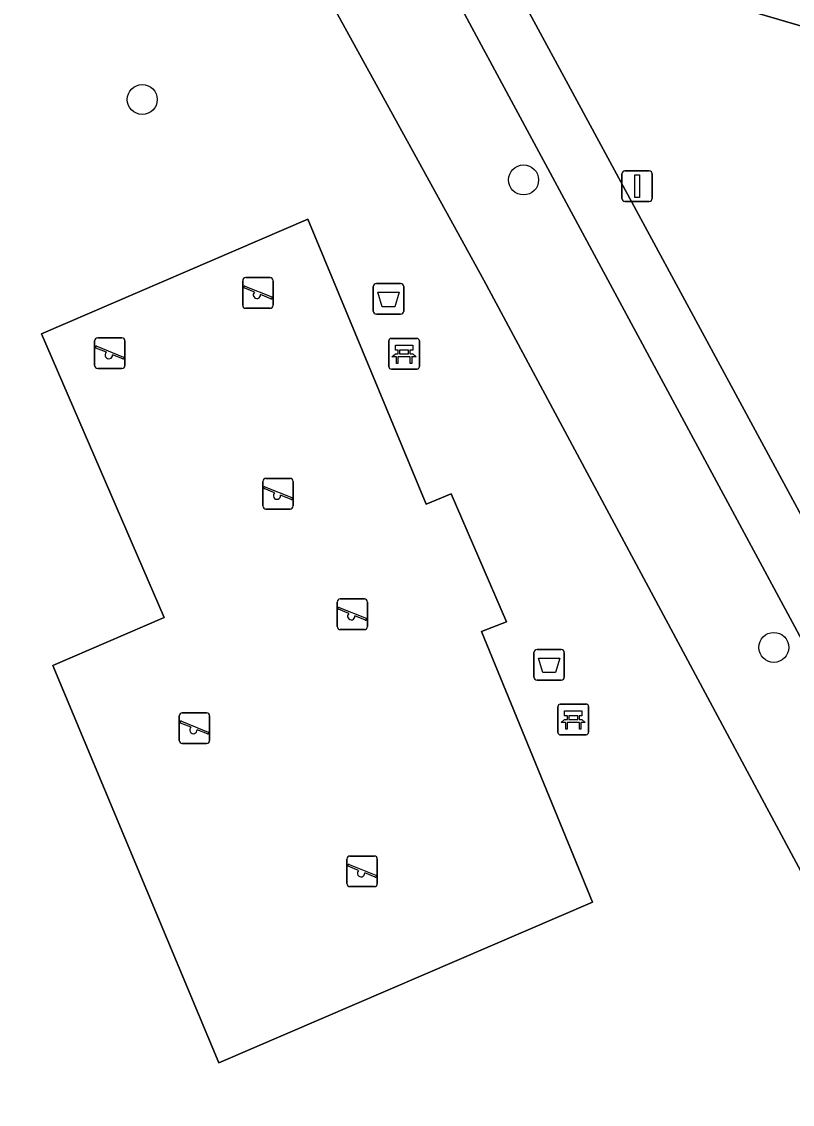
# Model space of a CAD drawing. Extents: x 161771 to 163125, y 382475 to 383179.
# Drawn here: x 162531.81 to 162556.95, y 382551.77 to 382587.11 of the extents above; entities that cross this region are included whole.
import ezdxf

# ---------------------------------------------------------------- set-up
doc = ezdxf.new("R2010")
doc.units = 0
for name, color, linetype in [('IMGEO_Afvalbak', 7, 'Continuous'), ('IMGEO_Bank', 7, 'Continuous'), ('IMGEO_Boom', 7, 'Continuous'), ('IMGEO_Groenvoorziening', 7, 'Continuous'), ('IMGEO_Hek', 7, 'Continuous'), ('IMGEO_Lichtmast', 7, 'Continuous'), ('IMGEO_Speelvoorziening', 7, 'Continuous'), ('IMGEO_Terreindeel_zand', 7, 'Continuous'), ('IMGEO_Voetpad_open', 7, 'Continuous')]:
    doc.layers.add(name, color=color, linetype=linetype)

msp = doc.modelspace()

# ---------------------------------------------------------------- linework, layer by layer
at = {"layer": 'IMGEO_Afvalbak'}
for p, q in [((162543.281, 382577.665), (162543.281, 382578.465)), ((162543.281, 382578.465), (162543.281, 382577.665)), ((162543.381, 382578.565), (162544.171, 382578.565)), ((162544.171, 382578.565), (162543.381, 382578.565)), ((162544.271, 382578.465), (162544.271, 382577.665)), ((162544.271, 382577.665), (162544.271, 382578.465)), ((162544.171, 382577.565), (162543.381, 382577.565)), ((162543.381, 382577.565), (162544.171, 382577.565)), ((162548.522, 382565.721), (162548.522, 382566.521)), ((162548.522, 382566.521), (162548.522, 382565.721)), ((162548.622, 382566.621), (162549.412, 382566.621)), ((162549.412, 382566.621), (162548.622, 382566.621)), ((162549.512, 382566.521), (162549.512, 382565.721)), ((162549.512, 382565.721), (162549.512, 382566.521)), ((162549.412, 382565.621), (162548.622, 382565.621)), ((162548.622, 382565.621), (162549.412, 382565.621))]:
    msp.add_line(p, q, dxfattribs=at)
for points in [[(162543.424, 382578.279), (162544.128, 382578.279), (162543.979, 382577.809), (162543.573, 382577.809), (162543.424, 382578.279)], [(162548.665, 382566.335), (162549.369, 382566.335), (162549.22, 382565.865), (162548.814, 382565.865), (162548.665, 382566.335)]]:
    msp.add_lwpolyline(points, dxfattribs=at)
for centre, start, end in [((162543.381, 382578.465), 90, 180), ((162543.381, 382578.465), 90, 180), ((162544.171, 382578.465), 0, 90), ((162544.171, 382578.465), 360, 90), ((162543.381, 382577.665), 180, 270), ((162543.381, 382577.665), 180, 270), ((162544.171, 382577.665), 270, 0), ((162544.171, 382577.665), 270, 0), ((162548.622, 382566.521), 90, 180), ((162548.622, 382566.521), 90, 180), ((162549.412, 382566.521), 0, 90), ((162549.412, 382566.521), 360, 90), ((162548.622, 382565.721), 180, 270), ((162548.622, 382565.721), 180, 270), ((162549.412, 382565.721), 270, 0), ((162549.412, 382565.721), 270, 0)]:
    msp.add_arc(centre, 0.1, start, end, dxfattribs=at)
at = {"layer": 'IMGEO_Bank'}
for p, q in [((162543.785, 382575.849), (162543.785, 382576.69)), ((162543.785, 382576.69), (162543.785, 382575.849)), ((162543.86, 382576.774), (162544.701, 382576.774)), ((162544.701, 382576.774), (162543.86, 382576.774)), ((162544.785, 382576.699), (162544.785, 382575.858)), ((162544.785, 382575.858), (162544.785, 382576.699)), ((162544.094, 382576.28), (162544.094, 382576.386)), ((162544.138, 382576.386), (162544.138, 382576.28)), ((162544.426, 382576.392), (162544.144, 382576.392)), ((162544.144, 382576.274), (162544.426, 382576.274)), ((162544.432, 382576.28), (162544.432, 382576.386)), ((162544.476, 382576.386), (162544.476, 382576.28)), ((162544.482, 382576.172), (162544.089, 382576.172)), ((162544.71, 382575.774), (162543.869, 382575.774)), ((162543.869, 382575.774), (162544.71, 382575.774)), ((162549.304, 382563.911), (162549.304, 382564.752)), ((162549.304, 382564.752), (162549.304, 382563.911)), ((162549.379, 382564.836), (162550.22, 382564.836)), ((162550.22, 382564.836), (162549.379, 382564.836)), ((162550.304, 382564.761), (162550.304, 382563.92)), ((162550.304, 382563.92), (162550.304, 382564.761)), ((162550.001, 382564.234), (162549.608, 382564.234)), ((162549.613, 382564.342), (162549.613, 382564.448)), ((162549.657, 382564.448), (162549.657, 382564.342)), ((162549.945, 382564.454), (162549.663, 382564.454)), ((162549.663, 382564.336), (162549.945, 382564.336)), ((162549.951, 382564.342), (162549.951, 382564.448)), ((162549.995, 382564.448), (162549.995, 382564.342)), ((162550.229, 382563.836), (162549.388, 382563.836)), ((162549.388, 382563.836), (162550.229, 382563.836))]:
    msp.add_line(p, q, dxfattribs=at)
for points in [[(162544.032, 382576.172), (162543.89, 382576.172), (162544.002, 382576.274), (162544.088, 382576.274)], [(162544.088, 382576.392), (162544.002, 382576.392), (162544.002, 382576.553), (162544.565, 382576.553), (162544.565, 382576.392), (162544.482, 382576.392)], [(162544.482, 382576.274), (162544.565, 382576.274), (162544.677, 382576.172), (162544.538, 382576.172)], [(162544.082, 382576.165), (162544.082, 382575.958), (162544.039, 382575.958), (162544.039, 382576.165)], [(162544.532, 382576.165), (162544.532, 382575.958), (162544.488, 382575.958), (162544.488, 382576.165)], [(162549.607, 382564.454), (162549.521, 382564.454), (162549.521, 382564.615), (162550.084, 382564.615), (162550.084, 382564.454), (162550.001, 382564.454)], [(162549.551, 382564.234), (162549.409, 382564.234), (162549.521, 382564.336), (162549.607, 382564.336)], [(162549.601, 382564.227), (162549.601, 382564.02), (162549.558, 382564.02), (162549.558, 382564.227)], [(162550.001, 382564.336), (162550.084, 382564.336), (162550.196, 382564.234), (162550.057, 382564.234)], [(162550.051, 382564.227), (162550.051, 382564.02), (162550.007, 382564.02), (162550.007, 382564.227)]]:
    msp.add_lwpolyline(points, dxfattribs=at)
for centre, radius, start, end in [((162543.863, 382576.696), 0.0779, 92.4484, 184.2845), ((162543.863, 382576.696), 0.0779, 92.4484, 184.2845), ((162544.707, 382576.696), 0.0779, 2.4484, 94.2845), ((162544.707, 382576.696), 0.0779, 2.4484, 94.2845), ((162544.087, 382576.385), 0.00671, 2.8957, 87.1043), ((162544.087, 382576.281), 0.00671, 272.8957, 357.1043), ((162544.144, 382576.385), 0.00671, 92.8957, 177.1043), ((162544.144, 382576.281), 0.00671, 182.8957, 267.1043), ((162544.426, 382576.385), 0.00671, 2.8957, 87.1043), ((162544.426, 382576.281), 0.00671, 272.8957, 357.1043), ((162544.483, 382576.385), 0.00671, 92.8957, 177.1043), ((162544.483, 382576.281), 0.00671, 182.8957, 267.1043), ((162544.032, 382576.165), 0.00671, 2.8957, 87.1043), ((162544.089, 382576.165), 0.00671, 92.8957, 177.1043), ((162544.481, 382576.165), 0.00671, 2.8957, 87.1043), ((162544.538, 382576.165), 0.00671, 92.8957, 177.1043), ((162543.863, 382575.852), 0.0779, 182.4484, 274.2845), ((162543.863, 382575.852), 0.0779, 182.4484, 274.2845), ((162544.707, 382575.852), 0.0779, 272.4484, 4.2845), ((162544.707, 382575.852), 0.0779, 272.4484, 4.2845), ((162549.382, 382564.758), 0.0779, 92.4484, 184.2845), ((162549.382, 382564.758), 0.0779, 92.4484, 184.2845), ((162550.226, 382564.758), 0.0779, 2.4484, 94.2845), ((162550.226, 382564.758), 0.0779, 2.4484, 94.2845), ((162549.551, 382564.227), 0.00671, 2.8957, 87.1043), ((162549.608, 382564.227), 0.00671, 92.8957, 177.1043), ((162549.606, 382564.447), 0.00671, 2.8957, 87.1043), ((162549.606, 382564.343), 0.00671, 272.8957, 357.1043), ((162549.663, 382564.447), 0.00671, 92.8957, 177.1043), ((162549.663, 382564.343), 0.00671, 182.8957, 267.1043), ((162549.945, 382564.447), 0.00671, 2.8957, 87.1043), ((162549.945, 382564.343), 0.00671, 272.8957, 357.1043), ((162550.002, 382564.447), 0.00671, 92.8957, 177.1043), ((162550.002, 382564.343), 0.00671, 182.8957, 267.1043), ((162550, 382564.227), 0.00671, 2.8957, 87.1043), ((162550.057, 382564.227), 0.00671, 92.8957, 177.1043), ((162549.382, 382563.914), 0.0779, 182.4484, 274.2845), ((162549.382, 382563.914), 0.0779, 182.4484, 274.2845), ((162550.226, 382563.914), 0.0779, 272.4484, 4.2845), ((162550.226, 382563.914), 0.0779, 272.4484, 4.2845)]:
    msp.add_arc(centre, radius, start, end, dxfattribs=at)
at = {"layer": 'IMGEO_Boom'}
for centre in [(162535.743, 382584.572), (162548.183, 382581.946), (162556.348, 382566.69)]:
    msp.add_circle(centre, 0.489, dxfattribs=at)
at = {"layer": 'IMGEO_Groenvoorziening'}
for points in [[(162546.883, 382578.675), (162540.628, 382590.059), (162539.023, 382590.571), (162536.461, 382591.313), (162536.955, 382592.903), (162532.214, 382594.288)], [(162528.826, 382592.709), (162528.794, 382592.599), (162527.016, 382586.562), (162531.306, 382585.228), (162522.897, 382554.728), (162521.601, 382534.757), (162521.543, 382530.653), (162523.927, 382531.853), (162561.095, 382552.178), (162546.883, 382578.675)], [(162563.351, 382555.774), (162559.143, 382563.44), (162544.465, 382590.71), (162539.493, 382592.162), (162539.023, 382590.571), (162540.628, 382590.059), (162546.883, 382578.675), (162561.095, 382552.178), (162562.52, 382552.957)], [(162568.825, 382579.475), (162567.679, 382579.442), (162565.632, 382579.384), (162565.648, 382579.723), (162568.65, 382579.803), (162570.463, 382583.09), (162546.975, 382589.993), (162549.778, 382584.799), (162559.836, 382566.2)]]:
    msp.add_lwpolyline(points, dxfattribs=at)
msp.add_lwpolyline([(162532.821, 382566.093), (162536.457, 382567.664), (162532.451, 382576.926), (162541.143, 382580.672), (162545.009, 382571.366), (162545.823, 382571.706), (162547.625, 382567.528), (162546.813, 382567.212), (162550.43, 382558.377), (162538.244, 382553.131)], close=True, dxfattribs=at)
at = {"layer": 'IMGEO_Hek'}
msp.add_lwpolyline([(162561.095, 382552.178), (162546.883, 382578.675), (162540.628, 382590.059), (162539.023, 382590.571)], dxfattribs=at)
at = {"layer": 'IMGEO_Lichtmast'}
for p, q in [((162551.391, 382581.344), (162551.391, 382582.144)), ((162551.391, 382582.144), (162551.391, 382581.344)), ((162551.491, 382582.244), (162552.281, 382582.244)), ((162552.281, 382582.244), (162551.491, 382582.244)), ((162552.381, 382582.144), (162552.381, 382581.344)), ((162552.381, 382581.344), (162552.381, 382582.144)), ((162552.281, 382581.244), (162551.491, 382581.244)), ((162551.491, 382581.244), (162552.281, 382581.244))]:
    msp.add_line(p, q, dxfattribs=at)
msp.add_lwpolyline([(162551.811, 382582.119), (162551.961, 382582.119), (162551.961, 382581.369), (162551.811, 382581.369), (162551.811, 382582.119)], dxfattribs=at)
for centre, start, end in [((162551.491, 382582.144), 90, 180), ((162551.491, 382582.144), 90, 180), ((162552.281, 382582.144), 0, 90), ((162552.281, 382582.144), 360, 90), ((162551.491, 382581.344), 180, 270), ((162551.491, 382581.344), 180, 270), ((162552.281, 382581.344), 270, 0), ((162552.281, 382581.344), 270, 0)]:
    msp.add_arc(centre, 0.1, start, end, dxfattribs=at)
at = {"layer": 'IMGEO_Speelvoorziening'}
for p, q in [((162539.12, 382578.758), (162539.91, 382578.758)), ((162539.91, 382578.758), (162539.12, 382578.758)), ((162539.02, 382577.858), (162539.02, 382578.658)), ((162539.02, 382578.658), (162539.02, 382577.858)), ((162539.403, 382578.286), (162539.064, 382578.423)), ((162539.089, 382578.483), (162539.965, 382578.13)), ((162540.01, 382578.658), (162540.01, 382577.858)), ((162540.01, 382577.858), (162540.01, 382578.658)), ((162539.941, 382578.07), (162539.601, 382578.207)), ((162539.91, 382577.758), (162539.12, 382577.758)), ((162539.12, 382577.758), (162539.91, 382577.758)), ((162534.188, 382575.892), (162534.188, 382576.692)), ((162534.188, 382576.692), (162534.188, 382575.892)), ((162534.288, 382576.792), (162535.078, 382576.792)), ((162535.078, 382576.792), (162534.288, 382576.792)), ((162535.178, 382576.692), (162535.178, 382575.892)), ((162535.178, 382575.892), (162535.178, 382576.692)), ((162534.571, 382576.32), (162534.232, 382576.457)), ((162534.257, 382576.517), (162535.133, 382576.164)), ((162535.109, 382576.104), (162534.769, 382576.241)), ((162535.078, 382575.792), (162534.288, 382575.792)), ((162534.288, 382575.792), (162535.078, 382575.792)), ((162539.675, 382571.306), (162539.675, 382572.106)), ((162539.675, 382572.106), (162539.675, 382571.306)), ((162539.775, 382572.206), (162540.565, 382572.206)), ((162540.565, 382572.206), (162539.775, 382572.206)), ((162540.665, 382572.106), (162540.665, 382571.306)), ((162540.665, 382571.306), (162540.665, 382572.106)), ((162540.058, 382571.734), (162539.719, 382571.871)), ((162539.744, 382571.931), (162540.62, 382571.578)), ((162540.596, 382571.518), (162540.256, 382571.655)), ((162540.565, 382571.206), (162539.775, 382571.206)), ((162539.775, 382571.206), (162540.565, 382571.206)), ((162542.099, 382567.369), (162542.099, 382568.169)), ((162542.099, 382568.169), (162542.099, 382567.369)), ((162542.199, 382568.269), (162542.989, 382568.269)), ((162542.989, 382568.269), (162542.199, 382568.269)), ((162543.089, 382568.169), (162543.089, 382567.369)), ((162543.089, 382567.369), (162543.089, 382568.169)), ((162542.482, 382567.797), (162542.143, 382567.934)), ((162542.168, 382567.994), (162543.044, 382567.641)), ((162543.02, 382567.581), (162542.68, 382567.718)), ((162542.989, 382567.269), (162542.199, 382567.269)), ((162542.199, 382567.269), (162542.989, 382567.269)), ((162536.949, 382563.653), (162536.949, 382564.453)), ((162536.949, 382564.453), (162536.949, 382563.653)), ((162537.018, 382564.278), (162537.894, 382563.925)), ((162537.049, 382564.553), (162537.839, 382564.553)), ((162537.839, 382564.553), (162537.049, 382564.553)), ((162537.939, 382564.453), (162537.939, 382563.653)), ((162537.939, 382563.653), (162537.939, 382564.453)), ((162537.332, 382564.081), (162536.993, 382564.218)), ((162537.87, 382563.865), (162537.53, 382564.002)), ((162537.839, 382563.553), (162537.049, 382563.553)), ((162537.049, 382563.553), (162537.839, 382563.553)), ((162542.419, 382558.98), (162542.419, 382559.78)), ((162542.419, 382559.78), (162542.419, 382558.98)), ((162542.519, 382559.88), (162543.309, 382559.88)), ((162543.309, 382559.88), (162542.519, 382559.88)), ((162543.409, 382559.78), (162543.409, 382558.98)), ((162543.409, 382558.98), (162543.409, 382559.78)), ((162542.802, 382559.408), (162542.463, 382559.545)), ((162542.488, 382559.605), (162543.364, 382559.252)), ((162543.34, 382559.192), (162543, 382559.329)), ((162543.309, 382558.88), (162542.519, 382558.88)), ((162542.519, 382558.88), (162543.309, 382558.88))]:
    msp.add_line(p, q, dxfattribs=at)
for centre, radius, start, end in [((162539.12, 382578.658), 0.1, 90, 180), ((162539.12, 382578.658), 0.1, 90, 180), ((162539.91, 382578.658), 0.1, 0, 90), ((162539.91, 382578.658), 0.1, 360, 90), ((162539.077, 382578.453), 0.0327, 68.078, 248.078), ((162539.482, 382578.196), 0.12, 130.9928, 5.1632), ((162539.953, 382578.1), 0.0327, 248.078, 68.078), ((162539.12, 382577.858), 0.1, 180, 270), ((162539.12, 382577.858), 0.1, 180, 270), ((162539.91, 382577.858), 0.1, 270, 0), ((162539.91, 382577.858), 0.1, 270, 0), ((162534.288, 382576.692), 0.1, 90, 180), ((162534.288, 382576.692), 0.1, 90, 180), ((162535.078, 382576.692), 0.1, 0, 90), ((162535.078, 382576.692), 0.1, 360, 90), ((162534.245, 382576.487), 0.0327, 68.078, 248.078), ((162534.65, 382576.23), 0.12, 130.9928, 5.1632), ((162534.288, 382575.892), 0.1, 180, 270), ((162534.288, 382575.892), 0.1, 180, 270), ((162535.078, 382575.892), 0.1, 270, 0), ((162535.078, 382575.892), 0.1, 270, 0), ((162535.121, 382576.134), 0.0327, 248.078, 68.078), ((162539.775, 382572.106), 0.1, 90, 180), ((162539.775, 382572.106), 0.1, 90, 180), ((162540.565, 382572.106), 0.1, 0, 90), ((162540.565, 382572.106), 0.1, 360, 90), ((162539.732, 382571.901), 0.0327, 68.078, 248.078), ((162540.137, 382571.644), 0.12, 130.9928, 5.1632), ((162539.775, 382571.306), 0.1, 180, 270), ((162539.775, 382571.306), 0.1, 180, 270), ((162540.565, 382571.306), 0.1, 270, 0), ((162540.565, 382571.306), 0.1, 270, 0), ((162540.608, 382571.548), 0.0327, 248.078, 68.078), ((162542.199, 382568.169), 0.1, 90, 180), ((162542.199, 382568.169), 0.1, 90, 180), ((162542.989, 382568.169), 0.1, 0, 90), ((162542.989, 382568.169), 0.1, 360, 90), ((162542.156, 382567.964), 0.0327, 68.078, 248.078), ((162542.561, 382567.707), 0.12, 130.9928, 5.1632), ((162543.032, 382567.611), 0.0327, 248.078, 68.078), ((162542.199, 382567.369), 0.1, 180, 270), ((162542.199, 382567.369), 0.1, 180, 270), ((162542.989, 382567.369), 0.1, 270, 0), ((162542.989, 382567.369), 0.1, 270, 0), ((162537.049, 382564.453), 0.1, 90, 180), ((162537.049, 382564.453), 0.1, 90, 180), ((162537.006, 382564.248), 0.0327, 68.078, 248.078), ((162537.839, 382564.453), 0.1, 0, 90), ((162537.839, 382564.453), 0.1, 360, 90), ((162537.411, 382563.991), 0.12, 130.9928, 5.1632), ((162537.882, 382563.895), 0.0327, 248.078, 68.078), ((162537.049, 382563.653), 0.1, 180, 270), ((162537.049, 382563.653), 0.1, 180, 270), ((162537.839, 382563.653), 0.1, 270, 0), ((162537.839, 382563.653), 0.1, 270, 0), ((162542.519, 382559.78), 0.1, 90, 180), ((162542.519, 382559.78), 0.1, 90, 180), ((162543.309, 382559.78), 0.1, 0, 90), ((162543.309, 382559.78), 0.1, 360, 90), ((162542.476, 382559.575), 0.0327, 68.078, 248.078), ((162542.881, 382559.318), 0.12, 130.9928, 5.1632), ((162542.519, 382558.98), 0.1, 180, 270), ((162542.519, 382558.98), 0.1, 180, 270), ((162543.309, 382558.98), 0.1, 270, 0), ((162543.309, 382558.98), 0.1, 270, 0), ((162543.352, 382559.222), 0.0327, 248.078, 68.078)]:
    msp.add_arc(centre, radius, start, end, dxfattribs=at)
at = {"layer": 'IMGEO_Terreindeel_zand'}
msp.add_lwpolyline([(162541.143, 382580.672), (162532.451, 382576.926), (162536.457, 382567.664), (162532.821, 382566.093), (162538.244, 382553.131), (162550.43, 382558.377), (162546.813, 382567.212), (162547.625, 382567.528), (162545.823, 382571.706), (162545.009, 382571.366)], close=True, dxfattribs=at)
at = {"layer": 'IMGEO_Voetpad_open'}
msp.add_lwpolyline([(162532.214, 382594.288), (162536.955, 382592.903), (162539.493, 382592.162), (162544.465, 382590.71), (162546.975, 382589.993), (162570.463, 382583.09), (162572.485, 382586.757), (162573.64, 382588.411), (162582.199, 382586.694), (162594.168, 382584.292), (162596.033, 382583.918), (162614.239, 382580.265), (162623.821, 382578.342), (162628.853, 382577.346), (162629.868, 382577.139), (162629.886, 382577.15), (162628.173, 382580.075), (162627.617, 382580.186), (162624.356, 382580.88), (162623.928, 382580.964), (162623.202, 382581.091), (162606.49, 382584.441), (162568.262, 382592.109)], dxfattribs=at)
msp.add_lwpolyline([(162562.391, 382561.472), (162559.836, 382566.2), (162549.778, 382584.799), (162546.975, 382589.993), (162544.465, 382590.71), (162559.143, 382563.44), (162563.351, 382555.774), (162566.121, 382550.728), (162566.428, 382550.169), (162571.513, 382540.605), (162576.076, 382532.146), (162578.069, 382532.466), (162577.001, 382534.442), (162569.318, 382548.658), (162568.396, 382550.364), (162568.292, 382550.556), (162565.808, 382555.151)], close=True, dxfattribs=at)

doc.saveas('drawing.dxf')
